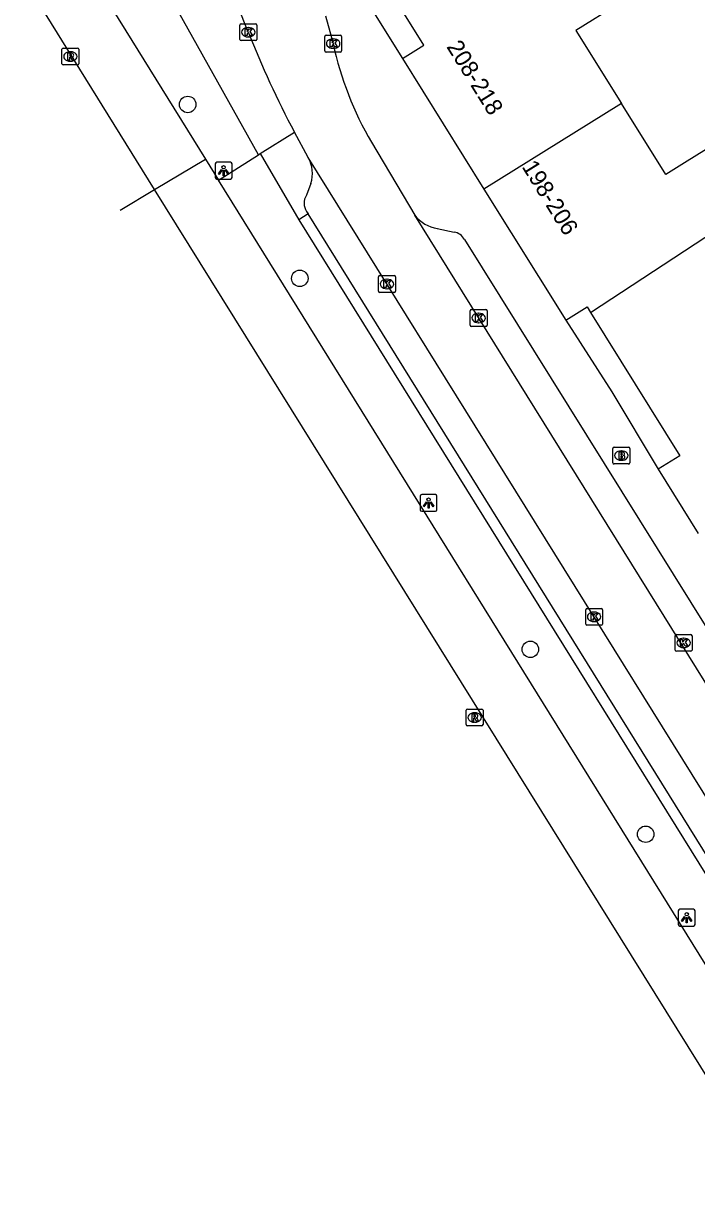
# Model space of a CAD drawing. Extents: x 160379 to 161131, y 383940 to 384849.
# Drawn here: x 160627.3 to 160667.2, y 384266.1 to 384335.4 of the extents above; entities that cross this region are included whole.
import ezdxf

# ---------------------------------------------------------------- set-up
doc = ezdxf.new("R2010")
doc.units = 0
for name, color, linetype in [('IMGEO_Berm_groen', 7, 'Continuous'), ('IMGEO_Berm_open', 7, 'Continuous'), ('IMGEO_Boom', 7, 'Continuous'), ('IMGEO_Brandkraan', 7, 'Continuous'), ('IMGEO_Haag', 7, 'Continuous'), ('IMGEO_Kolk', 7, 'Continuous'), ('IMGEO_Lichtpunt', 7, 'Continuous'), ('IMGEO_Pand', 7, 'Continuous'), ('IMGEO_Pand_nummerreeks', 7, 'Continuous'), ('IMGEO_Parkeervlak_open', 7, 'Continuous'), ('IMGEO_Rijbaan_lokaal_gesloten', 7, 'Continuous'), ('IMGEO_Rijbaan_lokaal_open', 7, 'Continuous'), ('IMGEO_Rioolput', 7, 'Continuous'), ('IMGEO_Voetpad_open', 7, 'Continuous')]:
    doc.layers.add(name, color=color, linetype=linetype)

msp = doc.modelspace()

# ---------------------------------------------------------------- linework, layer by layer
at = {"layer": 'IMGEO_Berm_groen'}
for points in [[(160641.325, 384327.654), (160643.349, 384328.933)], [(160641.221, 384327.588), (160641.325, 384327.654)], [(160641.325, 384327.654), (160643.611, 384323.728)]]:
    msp.add_lwpolyline(points, dxfattribs=at)
at = {"layer": 'IMGEO_Berm_open'}
for points in [[(160644.163, 384324.071), (160643.611, 384323.728)], [(160643.611, 384323.728), (160678.757, 384267.157)]]:
    msp.add_lwpolyline(points, dxfattribs=at)
at = {"layer": 'IMGEO_Boom'}
for centre in [(160637.023, 384330.57), (160643.671, 384320.244), (160657.355, 384298.215), (160664.198, 384287.237)]:
    msp.add_circle(centre, 0.489, dxfattribs=at)
at = {"layer": 'IMGEO_Brandkraan'}
for p, q in [((160662.249, 384309.296), (160662.249, 384310.148)), ((160662.324, 384310.222), (160663.176, 384310.222)), ((160663.25, 384310.148), (160663.25, 384309.296)), ((160662.76, 384309.442), (160662.735, 384309.442)), ((160662.737, 384310.002), (160662.762, 384310.002)), ((160663.176, 384309.222), (160662.324, 384309.222))]:
    msp.add_line(p, q, dxfattribs=at)
for points in [[(160662.249, 384309.296), (160662.249, 384310.148)], [(160662.324, 384310.222), (160663.176, 384310.222)], [(160663.25, 384310.148), (160663.25, 384309.296)], [(160662.597, 384309.922), (160662.597, 384309.522), (160662.81, 384309.522)], [(160662.828, 384309.922), (160662.597, 384309.922)], [(160662.776, 384309.841), (160662.722, 384309.841), (160662.722, 384309.765)], [(160662.722, 384309.765), (160662.775, 384309.765)], [(160662.784, 384309.689), (160662.722, 384309.689), (160662.722, 384309.608)], [(160662.722, 384309.608), (160662.784, 384309.608)], [(160663.176, 384309.222), (160662.324, 384309.222)]]:
    msp.add_lwpolyline(points, dxfattribs=at)
for centre, radius, start, end in [((160662.326, 384310.146), 0.0765, 91.55205, 178.44795), ((160662.326, 384310.146), 0.0765, 91.55205, 178.44795), ((160663.174, 384310.146), 0.0765, 1.55205, 88.44795), ((160663.174, 384310.146), 0.0765, 1.55205, 88.44795), ((160662.777, 384309.803), 0.0379, 267.82845, 90.93552), ((160662.785, 384309.648), 0.0404, 269.87594, 90.50774), ((160662.816, 384309.773), 0.251, 268.66757, 293.53466), ((160662.832, 384309.777), 0.145, 59.4692, 91.53667), ((160662.857, 384309.824), 0.0922, 285.51372, 58.15012), ((160662.862, 384309.632), 0.105, 301.31148, 78.98903), ((160662.326, 384309.298), 0.0765, 181.55205, 268.44795), ((160662.326, 384309.298), 0.0765, 181.55205, 268.44795), ((160663.174, 384309.298), 0.0765, 271.55205, 358.44795), ((160663.174, 384309.298), 0.0765, 271.55205, 358.44795)]:
    msp.add_arc(centre, radius, start, end, dxfattribs=at)
for centre, major_axis, ratio, start_param, end_param in [((160662.736, 384309.722), (-0.387, 0.002), 0.722429, 4.712389, 7.853982), ((160662.761, 384309.722), (-0.39, 0.002), 0.717154, 1.570796, 4.712389)]:
    msp.add_ellipse(centre, major_axis=major_axis, ratio=ratio, start_param=start_param, end_param=end_param, dxfattribs=at)
at = {"layer": 'IMGEO_Haag'}
for points in [[(160641.221, 384327.588), (160628.974, 384349.493)], [(160638.839, 384326.083), (160641.221, 384327.588)]]:
    msp.add_lwpolyline(points, dxfattribs=at)
at = {"layer": 'IMGEO_Kolk'}
for p, q in [((160640.115, 384334.433), (160640.115, 384335.285)), ((160640.19, 384335.359), (160641.042, 384335.359)), ((160640.603, 384335.139), (160640.628, 384335.139)), ((160641.116, 384335.285), (160641.116, 384334.433)), ((160641.042, 384334.359), (160640.19, 384334.359)), ((160640.626, 384334.579), (160640.601, 384334.579)), ((160645.154, 384333.757), (160645.154, 384334.609)), ((160645.229, 384334.683), (160646.081, 384334.683)), ((160645.642, 384334.463), (160645.667, 384334.463)), ((160646.155, 384334.609), (160646.155, 384333.757)), ((160646.081, 384333.683), (160645.229, 384333.683)), ((160645.665, 384333.903), (160645.64, 384333.903)), ((160648.345, 384319.483), (160648.345, 384320.335)), ((160648.42, 384320.409), (160649.272, 384320.409)), ((160648.833, 384320.189), (160648.858, 384320.189)), ((160649.346, 384320.335), (160649.346, 384319.483)), ((160649.272, 384319.409), (160648.42, 384319.409)), ((160648.856, 384319.629), (160648.831, 384319.629)), ((160653.785, 384317.465), (160653.785, 384318.317)), ((160653.86, 384318.391), (160654.712, 384318.391)), ((160654.273, 384318.171), (160654.298, 384318.171)), ((160654.786, 384318.317), (160654.786, 384317.465)), ((160654.712, 384317.391), (160653.86, 384317.391)), ((160654.296, 384317.611), (160654.271, 384317.611)), ((160660.637, 384299.719), (160660.637, 384300.571)), ((160660.712, 384300.645), (160661.564, 384300.645)), ((160661.125, 384300.425), (160661.15, 384300.425)), ((160661.638, 384300.571), (160661.638, 384299.719)), ((160661.148, 384299.865), (160661.123, 384299.865)), ((160661.564, 384299.645), (160660.712, 384299.645)), ((160665.946, 384298.173), (160665.946, 384299.025)), ((160666.021, 384299.099), (160666.873, 384299.099)), ((160666.947, 384299.025), (160666.947, 384298.173)), ((160666.457, 384298.319), (160666.432, 384298.319)), ((160666.434, 384298.879), (160666.459, 384298.879)), ((160666.873, 384298.099), (160666.021, 384298.099))]:
    msp.add_line(p, q, dxfattribs=at)
for points in [[(160640.115, 384334.433), (160640.115, 384335.285)], [(160640.19, 384335.359), (160641.042, 384335.359)], [(160640.436, 384335.059), (160640.559, 384335.059), (160640.559, 384334.908), (160640.689, 384335.059), (160640.853, 384335.059), (160640.707, 384334.908), (160640.86, 384334.659), (160640.708, 384334.659), (160640.623, 384334.823), (160640.559, 384334.756), (160640.559, 384334.659), (160640.436, 384334.659), (160640.436, 384335.059)], [(160641.116, 384335.285), (160641.116, 384334.433)], [(160641.042, 384334.359), (160640.19, 384334.359)], [(160645.154, 384333.757), (160645.154, 384334.609)], [(160645.229, 384334.683), (160646.081, 384334.683)], [(160645.475, 384334.383), (160645.598, 384334.383), (160645.598, 384334.232), (160645.728, 384334.383), (160645.892, 384334.383), (160645.746, 384334.232), (160645.899, 384333.983), (160645.747, 384333.983), (160645.662, 384334.147), (160645.598, 384334.08), (160645.598, 384333.983), (160645.475, 384333.983), (160645.475, 384334.383)], [(160646.155, 384334.609), (160646.155, 384333.757)], [(160646.081, 384333.683), (160645.229, 384333.683)], [(160648.345, 384319.483), (160648.345, 384320.335)], [(160648.42, 384320.409), (160649.272, 384320.409)], [(160648.666, 384320.109), (160648.789, 384320.109), (160648.789, 384319.958), (160648.919, 384320.109), (160649.083, 384320.109), (160648.937, 384319.958), (160649.09, 384319.709), (160648.938, 384319.709), (160648.853, 384319.873), (160648.789, 384319.806), (160648.789, 384319.709), (160648.666, 384319.709), (160648.666, 384320.109)], [(160649.346, 384320.335), (160649.346, 384319.483)], [(160649.272, 384319.409), (160648.42, 384319.409)], [(160653.785, 384317.465), (160653.785, 384318.317)], [(160653.86, 384318.391), (160654.712, 384318.391)], [(160654.106, 384318.091), (160654.229, 384318.091), (160654.229, 384317.94), (160654.359, 384318.091), (160654.523, 384318.091), (160654.377, 384317.94), (160654.53, 384317.691), (160654.378, 384317.691), (160654.293, 384317.855), (160654.229, 384317.788), (160654.229, 384317.691), (160654.106, 384317.691), (160654.106, 384318.091)], [(160654.786, 384318.317), (160654.786, 384317.465)], [(160654.712, 384317.391), (160653.86, 384317.391)], [(160660.637, 384299.719), (160660.637, 384300.571)], [(160660.712, 384300.645), (160661.564, 384300.645)], [(160661.638, 384300.571), (160661.638, 384299.719)], [(160660.958, 384300.345), (160661.081, 384300.345), (160661.081, 384300.194), (160661.211, 384300.345), (160661.375, 384300.345), (160661.229, 384300.194), (160661.382, 384299.945), (160661.23, 384299.945), (160661.145, 384300.109), (160661.081, 384300.042), (160661.081, 384299.945), (160660.958, 384299.945), (160660.958, 384300.345)], [(160661.564, 384299.645), (160660.712, 384299.645)], [(160665.946, 384298.173), (160665.946, 384299.025)], [(160666.021, 384299.099), (160666.873, 384299.099)], [(160666.947, 384299.025), (160666.947, 384298.173)], [(160666.267, 384298.799), (160666.39, 384298.799), (160666.39, 384298.648), (160666.52, 384298.799), (160666.684, 384298.799), (160666.538, 384298.648), (160666.691, 384298.399), (160666.539, 384298.399), (160666.454, 384298.563), (160666.39, 384298.496), (160666.39, 384298.399), (160666.267, 384298.399), (160666.267, 384298.799)], [(160666.873, 384298.099), (160666.021, 384298.099)]]:
    msp.add_lwpolyline(points, dxfattribs=at)
for centre, start, end in [((160640.192, 384335.283), 91.55205, 178.44795), ((160640.192, 384335.283), 91.55205, 178.44795), ((160641.04, 384335.283), 1.55205, 88.44795), ((160641.04, 384335.283), 1.55205, 88.44795), ((160640.192, 384334.435), 181.55205, 268.44795), ((160640.192, 384334.435), 181.55205, 268.44795), ((160641.04, 384334.435), 271.55205, 358.44795), ((160641.04, 384334.435), 271.55205, 358.44795), ((160645.231, 384334.607), 91.55205, 178.44795), ((160645.231, 384334.607), 91.55205, 178.44795), ((160646.079, 384334.607), 1.55205, 88.44795), ((160646.079, 384334.607), 1.55205, 88.44795), ((160645.231, 384333.759), 181.55205, 268.44795), ((160645.231, 384333.759), 181.55205, 268.44795), ((160646.079, 384333.759), 271.55205, 358.44795), ((160646.079, 384333.759), 271.55205, 358.44795), ((160648.422, 384320.333), 91.55205, 178.44795), ((160648.422, 384320.333), 91.55205, 178.44795), ((160649.27, 384320.333), 1.55205, 88.44795), ((160649.27, 384320.333), 1.55205, 88.44795), ((160648.422, 384319.485), 181.55205, 268.44795), ((160648.422, 384319.485), 181.55205, 268.44795), ((160649.27, 384319.485), 271.55205, 358.44795), ((160649.27, 384319.485), 271.55205, 358.44795), ((160653.862, 384318.315), 91.55205, 178.44795), ((160653.862, 384318.315), 91.55205, 178.44795), ((160654.71, 384318.315), 1.55205, 88.44795), ((160654.71, 384318.315), 1.55205, 88.44795), ((160653.862, 384317.467), 181.55205, 268.44795), ((160653.862, 384317.467), 181.55205, 268.44795), ((160654.71, 384317.467), 271.55205, 358.44795), ((160654.71, 384317.467), 271.55205, 358.44795), ((160660.714, 384300.569), 91.55205, 178.44795), ((160660.714, 384300.569), 91.55205, 178.44795), ((160661.562, 384300.569), 1.55205, 88.44795), ((160661.562, 384300.569), 1.55205, 88.44795), ((160660.714, 384299.721), 181.55205, 268.44795), ((160660.714, 384299.721), 181.55205, 268.44795), ((160661.562, 384299.721), 271.55205, 358.44795), ((160661.562, 384299.721), 271.55205, 358.44795), ((160666.023, 384299.023), 91.55205, 178.44795), ((160666.023, 384299.023), 91.55205, 178.44795), ((160666.871, 384299.023), 1.55205, 88.44795), ((160666.871, 384299.023), 1.55205, 88.44795), ((160666.023, 384298.175), 181.55205, 268.44795), ((160666.023, 384298.175), 181.55205, 268.44795), ((160666.871, 384298.175), 271.55205, 358.44795), ((160666.871, 384298.175), 271.55205, 358.44795)]:
    msp.add_arc(centre, 0.0765, start, end, dxfattribs=at)
for centre, major_axis, ratio, start_param, end_param in [((160640.602, 384334.859), (-0.387, 0.002), 0.722429, 4.712389, 7.853982), ((160640.627, 384334.859), (-0.39, 0.002), 0.717154, 1.570796, 4.712389), ((160645.641, 384334.183), (-0.387, 0.002), 0.722429, 4.712389, 7.853982), ((160645.666, 384334.183), (-0.39, 0.002), 0.717154, 1.570796, 4.712389), ((160648.832, 384319.909), (-0.387, 0.002), 0.722429, 4.712389, 7.853982), ((160648.857, 384319.909), (-0.39, 0.002), 0.717154, 1.570796, 4.712389), ((160654.272, 384317.891), (-0.387, 0.002), 0.722429, 4.712389, 7.853982), ((160654.297, 384317.891), (-0.39, 0.002), 0.717154, 1.570796, 4.712389), ((160661.124, 384300.145), (-0.387, 0.002), 0.722429, 4.712389, 7.853982), ((160661.149, 384300.145), (-0.39, 0.002), 0.717154, 1.570796, 4.712389), ((160666.433, 384298.599), (-0.387, 0.002), 0.722429, 4.712389, 7.853982), ((160666.458, 384298.599), (-0.39, 0.002), 0.717154, 1.570796, 4.712389)]:
    msp.add_ellipse(centre, major_axis=major_axis, ratio=ratio, start_param=start_param, end_param=end_param, dxfattribs=at)
at = {"layer": 'IMGEO_Lichtpunt'}
for p, q in [((160638.654, 384327.043), (160638.654, 384326.236)), ((160638.654, 384327.043), (160638.654, 384326.236)), ((160639.556, 384327.138), (160638.748, 384327.138)), ((160639.556, 384327.138), (160638.748, 384327.138)), ((160639.65, 384326.236), (160639.65, 384327.043)), ((160639.65, 384326.236), (160639.65, 384327.043)), ((160638.748, 384326.142), (160639.556, 384326.142)), ((160638.748, 384326.142), (160639.556, 384326.142)), ((160651.72, 384307.409), (160650.912, 384307.409)), ((160651.72, 384307.409), (160650.912, 384307.409)), ((160650.818, 384307.314), (160650.818, 384306.507)), ((160650.818, 384307.314), (160650.818, 384306.507)), ((160651.814, 384306.507), (160651.814, 384307.314)), ((160651.814, 384306.507), (160651.814, 384307.314)), ((160650.912, 384306.413), (160651.72, 384306.413)), ((160650.912, 384306.413), (160651.72, 384306.413)), ((160666.134, 384282.687), (160666.134, 384281.88)), ((160666.134, 384282.687), (160666.134, 384281.88)), ((160667.036, 384282.782), (160666.228, 384282.782)), ((160667.036, 384282.782), (160666.228, 384282.782)), ((160667.13, 384281.88), (160667.13, 384282.687)), ((160667.13, 384281.88), (160667.13, 384282.687)), ((160666.228, 384281.786), (160667.036, 384281.786)), ((160666.228, 384281.786), (160667.036, 384281.786))]:
    msp.add_line(p, q, dxfattribs=at)
for points in [[(160639.028, 384326.707), (160639.067, 384326.679), (160638.879, 384326.417), (160638.841, 384326.444), (160639.028, 384326.707)], [(160639.13, 384326.659), (160639.177, 384326.659), (160639.177, 384326.337), (160639.13, 384326.337), (160639.13, 384326.659)], [(160639.24, 384326.679), (160639.278, 384326.706), (160639.465, 384326.444), (160639.426, 384326.416), (160639.24, 384326.679)], [(160651.192, 384306.978), (160651.231, 384306.95), (160651.043, 384306.688), (160651.005, 384306.715), (160651.192, 384306.978)], [(160651.294, 384306.93), (160651.341, 384306.93), (160651.341, 384306.608), (160651.294, 384306.608), (160651.294, 384306.93)], [(160651.404, 384306.95), (160651.442, 384306.977), (160651.629, 384306.715), (160651.59, 384306.687), (160651.404, 384306.95)], [(160666.508, 384282.351), (160666.547, 384282.323), (160666.359, 384282.061), (160666.321, 384282.088), (160666.508, 384282.351)], [(160666.61, 384282.303), (160666.657, 384282.303), (160666.657, 384281.981), (160666.61, 384281.981), (160666.61, 384282.303)], [(160666.72, 384282.323), (160666.758, 384282.35), (160666.945, 384282.088), (160666.906, 384282.06), (160666.72, 384282.323)]]:
    msp.add_lwpolyline(points, dxfattribs=at)
for centre in [(160639.153, 384326.841), (160651.317, 384307.112), (160666.633, 384282.485)]:
    msp.add_circle(centre, 0.0994, dxfattribs=at)
for centre, start, end in [((160638.748, 384327.043), 90, 180), ((160638.748, 384327.043), 90, 180), ((160639.556, 384327.043), 0, 90), ((160639.556, 384327.043), 0, 90), ((160638.748, 384326.236), 180, 270), ((160638.748, 384326.236), 180, 270), ((160639.556, 384326.236), 270, 0), ((160639.556, 384326.236), 270, 360), ((160650.912, 384307.314), 90, 180), ((160650.912, 384307.314), 90, 180), ((160651.72, 384307.314), 0, 90), ((160651.72, 384307.314), 0, 90), ((160650.912, 384306.507), 180, 270), ((160650.912, 384306.507), 180, 270), ((160651.72, 384306.507), 270, 0), ((160651.72, 384306.507), 270, 360), ((160666.228, 384282.687), 90, 180), ((160666.228, 384282.687), 90, 180), ((160667.036, 384282.687), 0, 90), ((160667.036, 384282.687), 0, 90), ((160666.228, 384281.88), 180, 270), ((160666.228, 384281.88), 180, 270), ((160667.036, 384281.88), 270, 0), ((160667.036, 384281.88), 270, 360)]:
    msp.add_arc(centre, 0.0946, start, end, dxfattribs=at)
at = {"layer": 'IMGEO_Pand'}
for points in [[(160649.762, 384333.291), (160651.035, 384334.085), (160649.691, 384336.24), (160652.66, 384338.092), (160659.121, 384342.147), (160661.764, 384337.903), (160662.604, 384336.554), (160660.058, 384334.969), (160662.76, 384330.631)], [(160649.762, 384333.291), (160654.593, 384325.545)], [(160662.76, 384330.631), (160654.593, 384325.545)], [(160669.69, 384322.34), (160671.914, 384323.799), (160671.166, 384324.939), (160668.802, 384328.539), (160666.661, 384327.206), (160665.387, 384326.413), (160662.76, 384330.631)], [(160654.593, 384325.545), (160659.451, 384317.756)], [(160660.93, 384318.218), (160668.97, 384323.497), (160669.69, 384322.34)], [(160659.451, 384317.756), (160660.724, 384318.55), (160660.93, 384318.218)], [(160660.93, 384318.218), (160666.222, 384309.711), (160664.947, 384308.921)], [(160664.947, 384308.921), (160667.313, 384305.099)]]:
    msp.add_lwpolyline(points, dxfattribs=at)
at = {"layer": 'IMGEO_Parkeervlak_open'}
for points in [[(160644.332, 384325.886), (160644.064, 384325.175)], [(160644.074, 384324.214), (160644.163, 384324.071)], [(160679.306, 384267.498), (160644.163, 384324.071)]]:
    msp.add_lwpolyline(points, dxfattribs=at)
for centre, radius, start, end in [((160642.404, 384326.465), 2.013, 343.27943, 28.20845), ((160644.805, 384324.702), 0.879, 147.44945, 213.74293)]:
    msp.add_arc(centre, radius, start, end, dxfattribs=at)
at = {"layer": 'IMGEO_Rijbaan_lokaal_gesloten'}
for points in [[(160635.054, 384325.513), (160590.004, 384398.14), (160582.508, 384410.224), (160574.505, 384423.164), (160548.855, 384464.222)], [(160558.242, 384455.966), (160562.533, 384449.098), (160618.594, 384358.706), (160638.069, 384327.324)], [(160635.054, 384325.513), (160638.069, 384327.324)], [(160638.069, 384327.324), (160638.839, 384326.083)], [(160730.335, 384178.88), (160725.992, 384185.588), (160707.361, 384215.678), (160686.009, 384250), (160668.175, 384278.809), (160638.839, 384326.083)], [(160633.021, 384324.291), (160635.054, 384325.513)], [(160739.95, 384167.105), (160733.069, 384173.147), (160725.107, 384181.899), (160720.734, 384187.958), (160671.485, 384266.967), (160635.054, 384325.513)]]:
    msp.add_lwpolyline(points, dxfattribs=at)
at = {"layer": 'IMGEO_Rijbaan_lokaal_open'}
for points in [[(160640.616, 384334.859), (160639.988, 384336.436), (160639.501, 384337.897), (160638.213, 384342.157)], [(160645.204, 384335.839), (160645.654, 384334.183)], [(160644.178, 384327.417), (160643.349, 384328.933)], [(160647.934, 384328.323), (160650.494, 384323.988)], [(160682.805, 384265.309), (160644.178, 384327.417)], [(160681.886, 384273.43), (160675.793, 384283.293), (160650.494, 384323.988)]]:
    msp.add_lwpolyline(points, dxfattribs=at)
for centre, radius, start, end in [((160696.505, 384357.041), 60.13, 201.64793, 207.86924), ((160664.634, 384338.194), 19.4, 191.93323, 210.58666)]:
    msp.add_arc(centre, radius, start, end, dxfattribs=at)
at = {"layer": 'IMGEO_Rioolput'}
for p, q in [((160629.561, 384332.992), (160629.561, 384333.844)), ((160629.636, 384333.918), (160630.488, 384333.918)), ((160630.049, 384333.698), (160630.074, 384333.698)), ((160630.562, 384333.844), (160630.562, 384332.992)), ((160630.072, 384333.138), (160630.047, 384333.138)), ((160630.488, 384332.918), (160629.636, 384332.918)), ((160653.544, 384293.745), (160653.544, 384294.597)), ((160653.619, 384294.671), (160654.471, 384294.671)), ((160654.032, 384294.451), (160654.057, 384294.451)), ((160654.545, 384294.597), (160654.545, 384293.745)), ((160654.471, 384293.671), (160653.619, 384293.671)), ((160654.055, 384293.891), (160654.03, 384293.891))]:
    msp.add_line(p, q, dxfattribs=at)
for points in [[(160629.561, 384332.992), (160629.561, 384333.844)], [(160629.636, 384333.918), (160630.488, 384333.918)], [(160630.562, 384333.844), (160630.562, 384332.992)], [(160630.15, 384333.616), (160629.898, 384333.618), (160629.898, 384333.218)], [(160629.898, 384333.218), (160630.022, 384333.218), (160630.022, 384333.38), (160630.033, 384333.38)], [(160630.076, 384333.537), (160630.022, 384333.537), (160630.022, 384333.456)], [(160630.022, 384333.456), (160630.074, 384333.456)], [(160630.08, 384333.351), (160630.151, 384333.218), (160630.291, 384333.218), (160630.226, 384333.344)], [(160630.488, 384332.918), (160629.636, 384332.918)], [(160653.544, 384293.745), (160653.544, 384294.597)], [(160653.619, 384294.671), (160654.471, 384294.671)], [(160654.133, 384294.369), (160653.881, 384294.371), (160653.881, 384293.971)], [(160654.059, 384294.29), (160654.005, 384294.29), (160654.005, 384294.209)], [(160654.005, 384294.209), (160654.057, 384294.209)], [(160654.545, 384294.597), (160654.545, 384293.745)], [(160654.471, 384293.671), (160653.619, 384293.671)], [(160653.881, 384293.971), (160654.005, 384293.971), (160654.005, 384294.133), (160654.016, 384294.133)], [(160654.063, 384294.104), (160654.134, 384293.971), (160654.274, 384293.971), (160654.209, 384294.097)]]:
    msp.add_lwpolyline(points, dxfattribs=at)
for centre, radius, start, end in [((160629.638, 384333.842), 0.0765, 91.55205, 178.44795), ((160629.638, 384333.842), 0.0765, 91.55205, 178.44795), ((160630.486, 384333.842), 0.0765, 1.55205, 88.44795), ((160630.486, 384333.842), 0.0765, 1.55205, 88.44795), ((160629.638, 384332.994), 0.0765, 181.55205, 268.44795), ((160629.638, 384332.994), 0.0765, 181.55205, 268.44795), ((160630.032, 384333.327), 0.0533, 26.02933, 88.69889), ((160630.058, 384333.645), 0.19, 274.7715, 282.96867), ((160630.082, 384333.441), 0.0964, 77.00612, 93.18647), ((160630.096, 384333.498), 0.0378, 276.66336, 79.67722), ((160630.149, 384333.506), 0.109, 350.36119, 89.41601), ((160630.147, 384333.506), 0.112, 277.58423, 350.98172), ((160630.131, 384333.291), 0.108, 29.51342, 73.79051), ((160630.486, 384332.994), 0.0765, 271.55205, 358.44795), ((160630.486, 384332.994), 0.0765, 271.55205, 358.44795), ((160653.621, 384294.595), 0.0765, 91.55205, 178.44795), ((160653.621, 384294.595), 0.0765, 91.55205, 178.44795), ((160654.041, 384294.398), 0.19, 274.7715, 282.96867), ((160654.065, 384294.194), 0.0964, 77.00612, 93.18647), ((160654.079, 384294.251), 0.0378, 276.66336, 79.67722), ((160654.132, 384294.259), 0.109, 350.36119, 89.41601), ((160654.13, 384294.259), 0.112, 277.58423, 350.98172), ((160654.469, 384294.595), 0.0765, 1.55205, 88.44795), ((160654.469, 384294.595), 0.0765, 1.55205, 88.44795), ((160653.621, 384293.747), 0.0765, 181.55205, 268.44795), ((160653.621, 384293.747), 0.0765, 181.55205, 268.44795), ((160654.015, 384294.08), 0.0533, 26.02933, 88.69889), ((160654.114, 384294.044), 0.108, 29.51342, 73.79051), ((160654.469, 384293.747), 0.0765, 271.55205, 358.44795), ((160654.469, 384293.747), 0.0765, 271.55205, 358.44795)]:
    msp.add_arc(centre, radius, start, end, dxfattribs=at)
for centre, major_axis, ratio, start_param, end_param in [((160630.048, 384333.418), (-0.387, 0.002), 0.722429, 4.712389, 7.853982), ((160630.073, 384333.418), (-0.39, 0.002), 0.717154, 1.570796, 4.712389), ((160654.031, 384294.171), (-0.387, 0.002), 0.722429, 4.712389, 7.853982), ((160654.056, 384294.171), (-0.39, 0.002), 0.717154, 1.570796, 4.712389)]:
    msp.add_ellipse(centre, major_axis=major_axis, ratio=ratio, start_param=start_param, end_param=end_param, dxfattribs=at)
at = {"layer": 'IMGEO_Voetpad_open'}
for points in [[(160648.046, 384336.048), (160649.762, 384333.291)], [(160651.834, 384323.208), (160652.828, 384322.991)], [(160653.446, 384322.554), (160677.257, 384284.323), (160682.007, 384276.633)], [(160659.451, 384317.756), (160662.189, 384313.5), (160664.947, 384308.921)]]:
    msp.add_lwpolyline(points, dxfattribs=at)
for centre, radius, start, end in [((160652.156, 384325.301), 2.118, 218.325, 261.26853), ((160652.696, 384322.149), 0.852, 28.37053, 81.0997)]:
    msp.add_arc(centre, radius, start, end, dxfattribs=at)

# ---------------------------------------------------------------- texts
at = {"layer": 'IMGEO_Pand_nummerreeks'}
for s, rotation, p in [('208-218', 302.03959, (160652.351, 384333.998)), ('198-206', 301.77603, (160656.821, 384326.877))]:
    msp.add_text(s, height=1, rotation=rotation, dxfattribs=at).set_placement(p)

doc.saveas('drawing.dxf')
